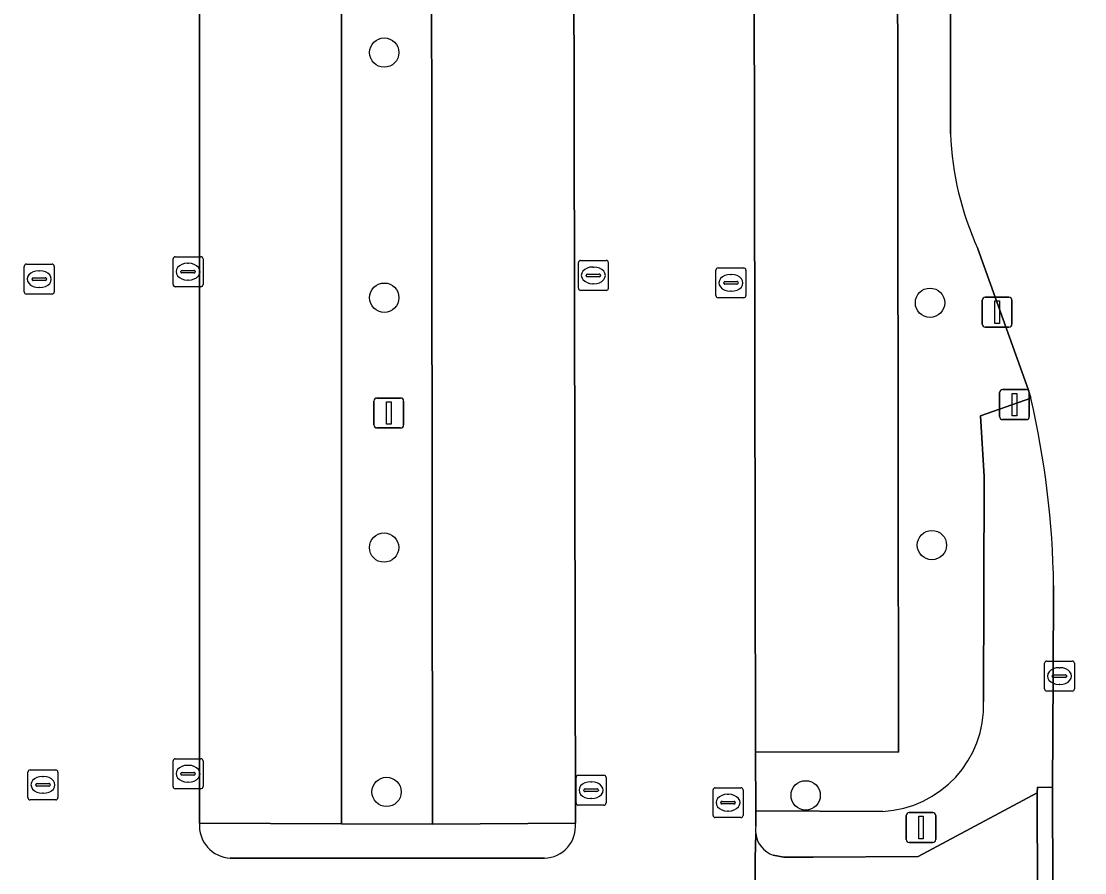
# Model space of a CAD drawing. Extents: x 161477 to 163040, y 383680 to 384871.
# Drawn here: x 161773.54 to 161809.02, y 384379.58 to 384408 of the extents above; entities that cross this region are included whole.
import ezdxf

# ---------------------------------------------------------------- set-up
doc = ezdxf.new("R2010")
doc.units = 0
for name, color, linetype in [('IMGEO_Afsluitpaal', 7, 'Continuous'), ('IMGEO_Boom', 7, 'Continuous'), ('IMGEO_Groenvoorziening', 7, 'Continuous'), ('IMGEO_Kolk', 7, 'Continuous'), ('IMGEO_Lichtmast', 7, 'Continuous'), ('IMGEO_Parkeervlak_open', 7, 'Continuous'), ('IMGEO_Rijbaan_lokaal_open', 7, 'Continuous'), ('IMGEO_Voetpad_open', 7, 'Continuous')]:
    doc.layers.add(name, color=color, linetype=linetype)

msp = doc.modelspace()

# ---------------------------------------------------------------- linework, layer by layer
at = {"layer": 'IMGEO_Afsluitpaal'}
for p, q in [((161805.605, 384397.89), (161805.605, 384398.69)), ((161805.605, 384398.69), (161805.605, 384397.89)), ((161805.705, 384398.79), (161806.495, 384398.79)), ((161806.495, 384398.79), (161805.705, 384398.79)), ((161806.595, 384398.69), (161806.595, 384397.89)), ((161806.595, 384397.89), (161806.595, 384398.69)), ((161806.495, 384397.79), (161805.705, 384397.79)), ((161805.705, 384397.79), (161806.495, 384397.79)), ((161803.165, 384381.59), (161803.955, 384381.59)), ((161803.955, 384381.59), (161803.165, 384381.59)), ((161803.065, 384380.69), (161803.065, 384381.49)), ((161803.065, 384381.49), (161803.065, 384380.69)), ((161804.055, 384381.49), (161804.055, 384380.69)), ((161804.055, 384380.69), (161804.055, 384381.49)), ((161803.955, 384380.59), (161803.165, 384380.59)), ((161803.165, 384380.59), (161803.955, 384380.59))]:
    msp.add_line(p, q, dxfattribs=at)
for points in [[(161806.025, 384398.665), (161806.175, 384398.665), (161806.175, 384397.915), (161806.025, 384397.915), (161806.025, 384398.665)], [(161803.485, 384381.465), (161803.635, 384381.465), (161803.635, 384380.715), (161803.485, 384380.715), (161803.485, 384381.465)]]:
    msp.add_lwpolyline(points, dxfattribs=at)
for centre, start, end in [((161805.705, 384398.69), 90, 180), ((161805.705, 384398.69), 90, 180), ((161806.495, 384398.69), 0, 90), ((161806.495, 384398.69), 360, 90), ((161805.705, 384397.89), 180, 270), ((161805.705, 384397.89), 180, 270), ((161806.495, 384397.89), 270, 0), ((161806.495, 384397.89), 270, 0), ((161803.165, 384381.49), 90, 180), ((161803.165, 384381.49), 90, 180), ((161803.955, 384381.49), 0, 90), ((161803.955, 384381.49), 360, 90), ((161803.165, 384380.69), 180, 270), ((161803.165, 384380.69), 180, 270), ((161803.955, 384380.69), 270, 0), ((161803.955, 384380.69), 270, 0)]:
    msp.add_arc(centre, 0.1, start, end, dxfattribs=at)
at = {"layer": 'IMGEO_Boom'}
for centre in [(161785.648, 384406.952), (161785.651, 384398.773), (161803.862, 384398.604), (161785.642, 384390.434), (161803.925, 384390.517), (161785.728, 384382.28), (161799.712, 384382.165)]:
    msp.add_circle(centre, 0.489, dxfattribs=at)
at = {"layer": 'IMGEO_Groenvoorziening'}
for points in [[(161801.099, 384443.464), (161797.972, 384442.571), (161797.978, 384438.423), (161797.977, 384432.238), (161802.755, 384432.235), (161802.809, 384383.602), (161798.043, 384383.618), (161798.046, 384381.643), (161802.284, 384381.629)], [(161804.54, 384404.241), (161804.547, 384430.267), (161802.821, 384433.478)], [(161805.65, 384385.297), (161805.672, 384392.806), (161805.542, 384394.829), (161807.226, 384395.423), (161807.146, 384395.688), (161805.458, 384400.4)]]:
    msp.add_lwpolyline(points, dxfattribs=at)
msp.add_lwpolyline([(161787.262, 384381.205), (161787.205, 384432.298), (161784.221, 384432.311), (161784.225, 384381.219)], close=True, dxfattribs=at)
for centre, radius, start, end in [((161814.988, 384404.708), 10.458, 182.5584, 204.3247), ((161802.103, 384385.174), 3.549, 272.9259, 1.991)]:
    msp.add_arc(centre, radius, start, end, dxfattribs=at)
at = {"layer": 'IMGEO_Kolk'}
for p, q in [((161778.6, 384399.214), (161778.6, 384400.066)), ((161778.675, 384400.14), (161779.527, 384400.14)), ((161779.601, 384400.066), (161779.601, 384399.214)), ((161792.201, 384400.016), (161793.053, 384400.016)), ((161773.636, 384398.966), (161773.636, 384399.818)), ((161773.711, 384399.892), (161774.563, 384399.892)), ((161774.124, 384399.672), (161774.149, 384399.672)), ((161774.637, 384399.818), (161774.637, 384398.966)), ((161778.859, 384399.634), (161778.859, 384399.646)), ((161778.902, 384399.683), (161779.3, 384399.683)), ((161779.088, 384399.92), (161779.113, 384399.92)), ((161779.343, 384399.646), (161779.343, 384399.634)), ((161792.126, 384399.09), (161792.126, 384399.942)), ((161792.614, 384399.796), (161792.639, 384399.796)), ((161793.127, 384399.942), (161793.127, 384399.09)), ((161796.718, 384398.842), (161796.718, 384399.694)), ((161796.793, 384399.768), (161797.645, 384399.768)), ((161797.719, 384399.694), (161797.719, 384398.842)), ((161773.895, 384399.386), (161773.895, 384399.398)), ((161774.333, 384399.349), (161773.935, 384399.349)), ((161773.938, 384399.435), (161774.336, 384399.435)), ((161774.379, 384399.398), (161774.379, 384399.386)), ((161779.297, 384399.597), (161778.899, 384399.597)), ((161779.111, 384399.36), (161779.086, 384399.36)), ((161792.385, 384399.51), (161792.385, 384399.522)), ((161792.823, 384399.473), (161792.425, 384399.473)), ((161792.428, 384399.559), (161792.826, 384399.559)), ((161792.869, 384399.522), (161792.869, 384399.51)), ((161797.02, 384399.311), (161797.418, 384399.311)), ((161797.206, 384399.548), (161797.231, 384399.548)), ((161774.147, 384399.112), (161774.122, 384399.112)), ((161779.527, 384399.14), (161778.675, 384399.14)), ((161793.053, 384399.016), (161792.201, 384399.016)), ((161792.637, 384399.236), (161792.612, 384399.236)), ((161796.977, 384399.262), (161796.977, 384399.274)), ((161797.415, 384399.225), (161797.017, 384399.225)), ((161797.229, 384398.988), (161797.204, 384398.988)), ((161797.461, 384399.274), (161797.461, 384399.262)), ((161774.563, 384398.892), (161773.711, 384398.892)), ((161797.645, 384398.768), (161796.793, 384398.768)), ((161807.681, 384385.72), (161807.681, 384386.572)), ((161807.756, 384386.646), (161808.608, 384386.646)), ((161808.682, 384386.572), (161808.682, 384385.72)), ((161807.94, 384386.14), (161807.94, 384386.152)), ((161807.983, 384386.189), (161808.381, 384386.189)), ((161808.169, 384386.426), (161808.194, 384386.426)), ((161808.424, 384386.152), (161808.424, 384386.14)), ((161808.378, 384386.103), (161807.98, 384386.103)), ((161808.192, 384385.866), (161808.167, 384385.866)), ((161808.608, 384385.646), (161807.756, 384385.646)), ((161778.6, 384382.461), (161778.6, 384383.313)), ((161778.675, 384383.387), (161779.527, 384383.387)), ((161779.601, 384383.313), (161779.601, 384382.461)), ((161773.835, 384383.015), (161774.687, 384383.015)), ((161779.088, 384383.167), (161779.113, 384383.167)), ((161773.76, 384382.089), (161773.76, 384382.941)), ((161774.248, 384382.795), (161774.273, 384382.795)), ((161774.761, 384382.941), (161774.761, 384382.089)), ((161778.859, 384382.881), (161778.859, 384382.893)), ((161779.297, 384382.844), (161778.899, 384382.844)), ((161778.902, 384382.93), (161779.3, 384382.93)), ((161779.111, 384382.607), (161779.086, 384382.607)), ((161779.343, 384382.893), (161779.343, 384382.881)), ((161792.051, 384381.911), (161792.051, 384382.763)), ((161792.126, 384382.837), (161792.978, 384382.837)), ((161792.539, 384382.617), (161792.564, 384382.617)), ((161793.052, 384382.763), (161793.052, 384381.911)), ((161774.019, 384382.509), (161774.019, 384382.521)), ((161774.457, 384382.472), (161774.059, 384382.472)), ((161774.062, 384382.558), (161774.46, 384382.558)), ((161774.503, 384382.521), (161774.503, 384382.509)), ((161779.527, 384382.387), (161778.675, 384382.387)), ((161792.31, 384382.331), (161792.31, 384382.343)), ((161792.748, 384382.294), (161792.35, 384382.294)), ((161792.353, 384382.38), (161792.751, 384382.38)), ((161792.794, 384382.343), (161792.794, 384382.331)), ((161796.621, 384381.495), (161796.621, 384382.347)), ((161796.696, 384382.421), (161797.548, 384382.421)), ((161797.622, 384382.347), (161797.622, 384381.495)), ((161774.687, 384382.015), (161773.835, 384382.015)), ((161774.271, 384382.235), (161774.246, 384382.235)), ((161792.562, 384382.057), (161792.537, 384382.057)), ((161796.88, 384381.915), (161796.88, 384381.927)), ((161796.923, 384381.964), (161797.321, 384381.964)), ((161797.109, 384382.201), (161797.134, 384382.201)), ((161797.364, 384381.927), (161797.364, 384381.915)), ((161792.978, 384381.837), (161792.126, 384381.837)), ((161797.318, 384381.878), (161796.92, 384381.878)), ((161797.132, 384381.641), (161797.107, 384381.641)), ((161797.548, 384381.421), (161796.696, 384381.421))]:
    msp.add_line(p, q, dxfattribs=at)
for points in [[(161778.6, 384399.214), (161778.6, 384400.066)], [(161778.675, 384400.14), (161779.527, 384400.14)], [(161779.601, 384400.066), (161779.601, 384399.214)], [(161792.201, 384400.016), (161793.053, 384400.016)], [(161773.636, 384398.966), (161773.636, 384399.818)], [(161773.711, 384399.892), (161774.563, 384399.892)], [(161774.637, 384399.818), (161774.637, 384398.966)], [(161792.126, 384399.09), (161792.126, 384399.942)], [(161793.127, 384399.942), (161793.127, 384399.09)], [(161796.718, 384398.842), (161796.718, 384399.694)], [(161796.793, 384399.768), (161797.645, 384399.768)], [(161797.719, 384399.694), (161797.719, 384398.842)], [(161779.527, 384399.14), (161778.675, 384399.14)], [(161793.053, 384399.016), (161792.201, 384399.016)], [(161774.563, 384398.892), (161773.711, 384398.892)], [(161797.645, 384398.768), (161796.793, 384398.768)], [(161807.681, 384385.72), (161807.681, 384386.572)], [(161807.756, 384386.646), (161808.608, 384386.646)], [(161808.682, 384386.572), (161808.682, 384385.72)], [(161808.608, 384385.646), (161807.756, 384385.646)], [(161778.6, 384382.461), (161778.6, 384383.313)], [(161778.675, 384383.387), (161779.527, 384383.387)], [(161779.601, 384383.313), (161779.601, 384382.461)], [(161773.835, 384383.015), (161774.687, 384383.015)], [(161773.76, 384382.089), (161773.76, 384382.941)], [(161774.761, 384382.941), (161774.761, 384382.089)], [(161792.051, 384381.911), (161792.051, 384382.763)], [(161792.126, 384382.837), (161792.978, 384382.837)], [(161793.052, 384382.763), (161793.052, 384381.911)], [(161779.527, 384382.387), (161778.675, 384382.387)], [(161796.621, 384381.495), (161796.621, 384382.347)], [(161796.696, 384382.421), (161797.548, 384382.421)], [(161797.622, 384382.347), (161797.622, 384381.495)], [(161774.687, 384382.015), (161773.835, 384382.015)], [(161792.978, 384381.837), (161792.126, 384381.837)], [(161797.548, 384381.421), (161796.696, 384381.421)]]:
    msp.add_lwpolyline(points, dxfattribs=at)
for centre, radius, start, end in [((161778.677, 384400.064), 0.0765, 91.552, 178.448), ((161778.677, 384400.064), 0.0765, 91.552, 178.448), ((161779.525, 384400.064), 0.0765, 1.552, 88.448), ((161779.525, 384400.064), 0.0765, 1.552, 88.448), ((161792.203, 384399.94), 0.0765, 91.552, 178.448), ((161792.203, 384399.94), 0.0765, 91.552, 178.448), ((161793.051, 384399.94), 0.0765, 1.552, 88.448), ((161793.051, 384399.94), 0.0765, 1.552, 88.448), ((161773.713, 384399.816), 0.0765, 91.552, 178.448), ((161773.713, 384399.816), 0.0765, 91.552, 178.448), ((161774.561, 384399.816), 0.0765, 1.552, 88.448), ((161774.561, 384399.816), 0.0765, 1.552, 88.448), ((161778.899, 384399.643), 0.0403, 85.8775, 175.7526), ((161779.304, 384399.645), 0.0386, 1.7309, 96.639), ((161796.795, 384399.692), 0.0765, 91.552, 178.448), ((161796.795, 384399.692), 0.0765, 91.552, 178.448), ((161797.643, 384399.692), 0.0765, 1.552, 88.448), ((161797.643, 384399.692), 0.0765, 1.552, 88.448), ((161773.935, 384399.395), 0.0403, 85.8775, 175.7526), ((161773.932, 384399.385), 0.0366, 178.938, 274.7102), ((161774.336, 384399.392), 0.043, 264.8664, 352.4533), ((161774.34, 384399.397), 0.0386, 1.7309, 96.639), ((161778.896, 384399.633), 0.0366, 178.938, 274.7102), ((161779.3, 384399.64), 0.043, 264.8664, 352.4533), ((161792.425, 384399.519), 0.0403, 85.8775, 175.7526), ((161792.422, 384399.509), 0.0366, 178.938, 274.7102), ((161792.826, 384399.516), 0.043, 264.8664, 352.4533), ((161792.83, 384399.521), 0.0386, 1.7309, 96.639), ((161797.017, 384399.271), 0.0403, 85.8775, 175.7526), ((161797.422, 384399.273), 0.0386, 1.7309, 96.639), ((161773.713, 384398.968), 0.0765, 181.552, 268.448), ((161773.713, 384398.968), 0.0765, 181.552, 268.448), ((161774.561, 384398.968), 0.0765, 271.552, 358.448), ((161774.561, 384398.968), 0.0765, 271.552, 358.448), ((161778.677, 384399.216), 0.0765, 181.552, 268.448), ((161778.677, 384399.216), 0.0765, 181.552, 268.448), ((161779.525, 384399.216), 0.0765, 271.552, 358.448), ((161779.525, 384399.216), 0.0765, 271.552, 358.448), ((161792.203, 384399.092), 0.0765, 181.552, 268.448), ((161792.203, 384399.092), 0.0765, 181.552, 268.448), ((161793.051, 384399.092), 0.0765, 271.552, 358.448), ((161793.051, 384399.092), 0.0765, 271.552, 358.448), ((161797.014, 384399.261), 0.0366, 178.938, 274.7102), ((161797.418, 384399.268), 0.043, 264.8664, 352.4533), ((161796.795, 384398.844), 0.0765, 181.552, 268.448), ((161796.795, 384398.844), 0.0765, 181.552, 268.448), ((161797.643, 384398.844), 0.0765, 271.552, 358.448), ((161797.643, 384398.844), 0.0765, 271.552, 358.448), ((161807.758, 384386.57), 0.0765, 91.552, 178.448), ((161807.758, 384386.57), 0.0765, 91.552, 178.448), ((161808.606, 384386.57), 0.0765, 1.552, 88.448), ((161808.606, 384386.57), 0.0765, 1.552, 88.448), ((161807.98, 384386.149), 0.0403, 85.8775, 175.7526), ((161808.385, 384386.151), 0.0386, 1.7309, 96.639), ((161807.977, 384386.139), 0.0366, 178.938, 274.7102), ((161808.381, 384386.146), 0.043, 264.8664, 352.4533), ((161807.758, 384385.722), 0.0765, 181.552, 268.448), ((161807.758, 384385.722), 0.0765, 181.552, 268.448), ((161808.606, 384385.722), 0.0765, 271.552, 358.448), ((161808.606, 384385.722), 0.0765, 271.552, 358.448), ((161778.677, 384383.311), 0.0765, 91.552, 178.448), ((161778.677, 384383.311), 0.0765, 91.552, 178.448), ((161779.525, 384383.311), 0.0765, 1.552, 88.448), ((161779.525, 384383.311), 0.0765, 1.552, 88.448), ((161773.837, 384382.939), 0.0765, 91.552, 178.448), ((161773.837, 384382.939), 0.0765, 91.552, 178.448), ((161774.685, 384382.939), 0.0765, 1.552, 88.448), ((161774.685, 384382.939), 0.0765, 1.552, 88.448), ((161778.899, 384382.89), 0.0403, 85.8775, 175.7526), ((161778.896, 384382.88), 0.0366, 178.938, 274.7102), ((161779.3, 384382.887), 0.043, 264.8664, 352.4533), ((161779.304, 384382.892), 0.0386, 1.7309, 96.639), ((161792.128, 384382.761), 0.0765, 91.552, 178.448), ((161792.128, 384382.761), 0.0765, 91.552, 178.448), ((161792.976, 384382.761), 0.0765, 1.552, 88.448), ((161792.976, 384382.761), 0.0765, 1.552, 88.448), ((161774.059, 384382.518), 0.0403, 85.8775, 175.7526), ((161774.056, 384382.508), 0.0366, 178.938, 274.7102), ((161774.46, 384382.515), 0.043, 264.8664, 352.4533), ((161774.464, 384382.52), 0.0386, 1.7309, 96.639), ((161778.677, 384382.463), 0.0765, 181.552, 268.448), ((161778.677, 384382.463), 0.0765, 181.552, 268.448), ((161779.525, 384382.463), 0.0765, 271.552, 358.448), ((161779.525, 384382.463), 0.0765, 271.552, 358.448), ((161792.35, 384382.34), 0.0403, 85.8775, 175.7526), ((161792.347, 384382.33), 0.0366, 178.938, 274.7102), ((161792.751, 384382.337), 0.043, 264.8664, 352.4533), ((161792.755, 384382.342), 0.0386, 1.7309, 96.639), ((161796.698, 384382.345), 0.0765, 91.552, 178.448), ((161796.698, 384382.345), 0.0765, 91.552, 178.448), ((161797.546, 384382.345), 0.0765, 1.552, 88.448), ((161797.546, 384382.345), 0.0765, 1.552, 88.448), ((161773.837, 384382.091), 0.0765, 181.552, 268.448), ((161773.837, 384382.091), 0.0765, 181.552, 268.448), ((161774.685, 384382.091), 0.0765, 271.552, 358.448), ((161774.685, 384382.091), 0.0765, 271.552, 358.448), ((161792.128, 384381.913), 0.0765, 181.552, 268.448), ((161792.128, 384381.913), 0.0765, 181.552, 268.448), ((161792.976, 384381.913), 0.0765, 271.552, 358.448), ((161792.976, 384381.913), 0.0765, 271.552, 358.448), ((161796.92, 384381.924), 0.0403, 85.8775, 175.7526), ((161796.917, 384381.914), 0.0366, 178.938, 274.7102), ((161797.321, 384381.921), 0.043, 264.8664, 352.4533), ((161797.325, 384381.926), 0.0386, 1.7309, 96.639), ((161796.698, 384381.497), 0.0765, 181.552, 268.448), ((161796.698, 384381.497), 0.0765, 181.552, 268.448), ((161797.546, 384381.497), 0.0765, 271.552, 358.448), ((161797.546, 384381.497), 0.0765, 271.552, 358.448)]:
    msp.add_arc(centre, radius, start, end, dxfattribs=at)
for centre, major_axis, ratio, start_param, end_param in [((161774.123, 384399.392), (-0.387, 0.002), 0.722429, 4.712389, 7.853982), ((161774.148, 384399.392), (-0.39, 0.002), 0.717154, 1.570796, 4.712389), ((161779.087, 384399.64), (-0.387, 0.002), 0.722429, 4.712389, 7.853982), ((161779.112, 384399.64), (-0.39, 0.002), 0.717154, 1.570796, 4.712389), ((161792.613, 384399.516), (-0.387, 0.002), 0.722429, 4.712389, 7.853982), ((161792.638, 384399.516), (-0.39, 0.002), 0.717154, 1.570796, 4.712389), ((161797.205, 384399.268), (-0.387, 0.002), 0.722429, 4.712389, 7.853982), ((161797.23, 384399.268), (-0.39, 0.002), 0.717154, 1.570796, 4.712389), ((161808.168, 384386.146), (-0.387, 0.002), 0.722429, 4.712389, 7.853982), ((161808.193, 384386.146), (-0.39, 0.002), 0.717154, 1.570796, 4.712389), ((161779.087, 384382.887), (-0.387, 0.002), 0.722429, 4.712389, 7.853982), ((161779.112, 384382.887), (-0.39, 0.002), 0.717154, 1.570796, 4.712389), ((161774.247, 384382.515), (-0.387, 0.002), 0.722429, 4.712389, 7.853982), ((161774.272, 384382.515), (-0.39, 0.002), 0.717154, 1.570796, 4.712389), ((161792.538, 384382.337), (-0.387, 0.002), 0.722429, 4.712389, 7.853982), ((161792.563, 384382.337), (-0.39, 0.002), 0.717154, 1.570796, 4.712389), ((161797.108, 384381.921), (-0.387, 0.002), 0.722429, 4.712389, 7.853982), ((161797.133, 384381.921), (-0.39, 0.002), 0.717154, 1.570796, 4.712389)]:
    msp.add_ellipse(centre, major_axis=major_axis, ratio=ratio, start_param=start_param, end_param=end_param, dxfattribs=at)
at = {"layer": 'IMGEO_Lichtmast'}
for p, q in [((161785.407, 384395.425), (161786.197, 384395.425)), ((161786.197, 384395.425), (161785.407, 384395.425)), ((161806.186, 384394.804), (161806.186, 384395.604)), ((161806.186, 384395.604), (161806.186, 384394.804)), ((161806.286, 384395.704), (161807.076, 384395.704)), ((161807.076, 384395.704), (161806.286, 384395.704)), ((161807.176, 384395.604), (161807.176, 384394.804)), ((161807.176, 384394.804), (161807.176, 384395.604)), ((161785.307, 384394.525), (161785.307, 384395.325)), ((161785.307, 384395.325), (161785.307, 384394.525)), ((161786.297, 384395.325), (161786.297, 384394.525)), ((161786.297, 384394.525), (161786.297, 384395.325)), ((161807.076, 384394.704), (161806.286, 384394.704)), ((161806.286, 384394.704), (161807.076, 384394.704)), ((161786.197, 384394.425), (161785.407, 384394.425)), ((161785.407, 384394.425), (161786.197, 384394.425))]:
    msp.add_line(p, q, dxfattribs=at)
for points in [[(161806.606, 384395.579), (161806.756, 384395.579), (161806.756, 384394.829), (161806.606, 384394.829), (161806.606, 384395.579)], [(161785.727, 384395.3), (161785.877, 384395.3), (161785.877, 384394.55), (161785.727, 384394.55), (161785.727, 384395.3)]]:
    msp.add_lwpolyline(points, dxfattribs=at)
for centre, start, end in [((161785.407, 384395.325), 90, 180), ((161785.407, 384395.325), 90, 180), ((161786.197, 384395.325), 0, 90), ((161786.197, 384395.325), 360, 90), ((161806.286, 384395.604), 90, 180), ((161806.286, 384395.604), 90, 180), ((161807.076, 384395.604), 0, 90), ((161807.076, 384395.604), 360, 90), ((161806.286, 384394.804), 180, 270), ((161806.286, 384394.804), 180, 270), ((161807.076, 384394.804), 270, 0), ((161807.076, 384394.804), 270, 0), ((161785.407, 384394.525), 180, 270), ((161785.407, 384394.525), 180, 270), ((161786.197, 384394.525), 270, 0), ((161786.197, 384394.525), 270, 0)]:
    msp.add_arc(centre, 0.1, start, end, dxfattribs=at)
at = {"layer": 'IMGEO_Parkeervlak_open'}
for points in [[(161779.486, 384416.273), (161779.486, 384381.238), (161784.225, 384381.219), (161784.221, 384432.311), (161779.526, 384432.346)], [(161791.965, 384416.316), (161791.969, 384432.107), (161791.956, 384432.269), (161787.205, 384432.298), (161787.262, 384381.205), (161792.027, 384381.236)], [(161802.809, 384383.602), (161802.755, 384432.235), (161797.977, 384432.238), (161797.985, 384416.363), (161798.043, 384383.618)]]:
    msp.add_lwpolyline(points, close=True, dxfattribs=at)
at = {"layer": 'IMGEO_Rijbaan_lokaal_open'}
for points in [[(161798.047, 384381.136), (161798.046, 384381.643), (161798.043, 384383.618), (161797.985, 384416.363), (161797.977, 384432.238), (161797.978, 384438.423), (161773.582, 384438.473), (161773.585, 384438.729), (161773.484, 384438.662), (161773.06, 384438.972), (161763.798, 384428.146), (161753.471, 384415.952), (161742.406, 384402.932), (161731.9, 384390.55), (161721.931, 384378.875), (161720.507, 384377.164), (161720.607, 384377.081), (161720.914, 384376.826), (161721.841, 384376.034)], [(161804.553, 384438.346), (161804.547, 384430.267), (161804.54, 384404.241)], [(161791.956, 384432.269), (161791.969, 384432.107), (161791.965, 384416.316), (161792.027, 384381.236)], [(161779.486, 384381.238), (161779.486, 384416.273)], [(161805.458, 384400.4), (161807.146, 384395.688), (161807.226, 384395.423)], [(161807.986, 384389.164), (161807.967, 384386.159), (161807.953, 384382.43), (161807.983, 384372.238), (161807.983, 384372.135), (161814.368, 384372.145), (161818.41, 384372.152), (161844.332, 384372.085), (161861.126, 384372.071), (161865.791, 384372.068), (161865.845, 384382.002), (161864.089, 384382.01), (161859.71, 384382.026), (161858.115, 384382.027), (161834.388, 384382.049), (161828.143, 384382.055), (161827.142, 384382.092)], [(161807.436, 384382.25), (161803.469, 384380.122), (161799.968, 384380.099), (161798.987, 384380.099), (161798.629, 384380.17)], [(161799.032, 384374.065), (161802.244, 384374.069), (161803.734, 384374.028), (161807.29, 384372.156), (161807.474, 384372.16), (161807.436, 384382.25)], [(161798.044, 384380.888), (161798.032, 384380.054), (161798.028, 384373.068)], [(161798.032, 384380.054), (161798.044, 384380.888)], [(161790.998, 384380.068), (161780.511, 384380.072)], [(161792.026, 384372.925), (161792.011, 384360.467), (161797.491, 384360.468), (161798.013, 384360.463), (161798.037, 384370.218), (161798.032, 384372.49), (161798.028, 384373.068), (161798.032, 384380.054)]]:
    msp.add_lwpolyline(points, dxfattribs=at)
msp.add_lwpolyline([(161807.953, 384382.43), (161807.444, 384382.443), (161807.436, 384382.25), (161807.474, 384372.16), (161807.846, 384372.135), (161807.983, 384372.135), (161807.983, 384372.238)], close=True, dxfattribs=at)
for centre, radius, start, end in [((161814.988, 384404.708), 10.458, 182.5584, 204.3247), ((161778.767, 384388.792), 29.221, 0.7299, 13.1166), ((161780.554, 384381.143), 1.072, 174.9247, 267.711), ((161790.964, 384381.135), 1.068, 271.8114, 5.4289), ((161798.946, 384381.001), 0.909, 171.4653, 187.1486), ((161798.919, 384381.003), 0.882, 187.5095, 250.8343)]:
    msp.add_arc(centre, radius, start, end, dxfattribs=at)
at = {"layer": 'IMGEO_Voetpad_open'}
for points in [[(161807.226, 384395.423), (161805.542, 384394.829), (161805.672, 384392.806), (161805.65, 384385.297)], [(161798.629, 384380.17), (161798.987, 384380.099), (161799.968, 384380.099), (161803.469, 384380.122), (161807.436, 384382.25), (161807.444, 384382.443), (161807.953, 384382.43), (161807.967, 384386.159), (161807.986, 384389.164)], [(161802.284, 384381.629), (161798.046, 384381.643), (161798.047, 384381.136)], [(161792.027, 384381.236), (161787.262, 384381.205), (161784.225, 384381.219), (161779.486, 384381.238)], [(161780.511, 384380.072), (161790.998, 384380.068)]]:
    msp.add_lwpolyline(points, dxfattribs=at)
for centre, radius, start, end in [((161778.767, 384388.792), 29.221, 0.7299, 13.1166), ((161802.103, 384385.174), 3.549, 272.9259, 1.991), ((161780.554, 384381.143), 1.072, 174.9247, 267.711), ((161790.964, 384381.135), 1.068, 271.8114, 5.4289), ((161798.946, 384381.001), 0.909, 171.4653, 187.1486), ((161798.919, 384381.003), 0.882, 187.5095, 250.8343)]:
    msp.add_arc(centre, radius, start, end, dxfattribs=at)

doc.saveas('drawing.dxf')
